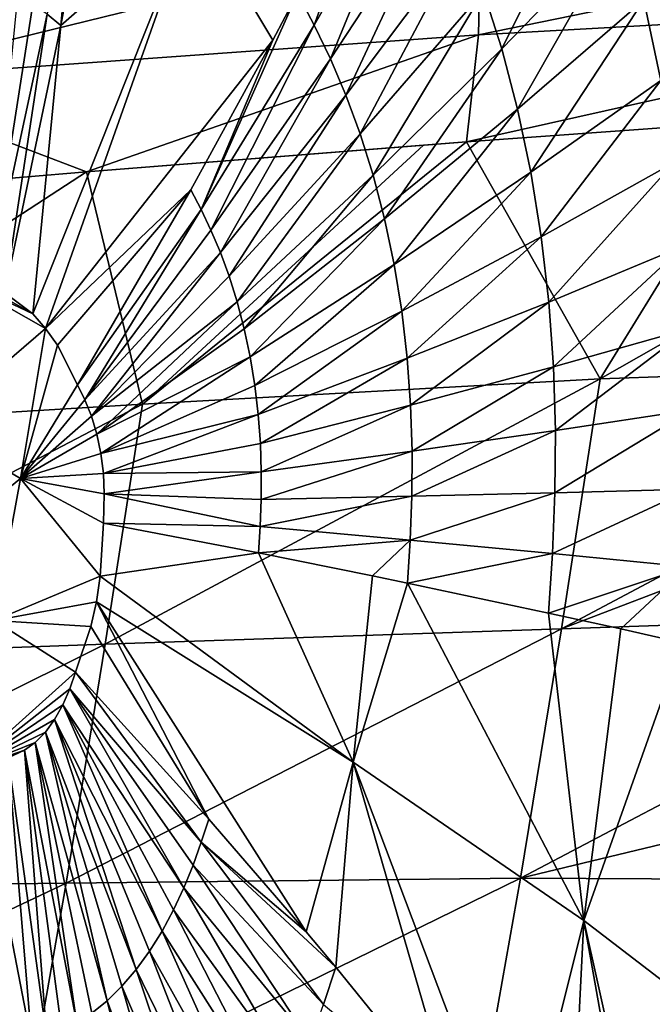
# Model space of a CAD drawing. Header units: metres. Extents: x -62 to 300, y -109 to 109.
# Tile 650 of 708: x 61.71 to 66.88, y 72.39 to 80.44. Entities that reach past the tile are written whole.
import ezdxf

# ---------------------------------------------------------------- set-up
doc = ezdxf.new("R2010")
doc.units = ezdxf.units.M
doc.layers.add('solid_500635', color=7, linetype='CONTINUOUS')

msp = doc.modelspace()

# ---------------------------------------------------------------- linework, layer by layer
at = {"layer": 'solid_500635'}
for points in [[(61.93182, 80.486832, 41.700569), (62.045177, 80.395363, 41.539093), (62.264252, 82.745796, 40.89518)], [(62.264252, 82.745796, 40.89518), (62.045177, 80.395363, 41.539093), (62.357986, 82.074821, 40.851334)], [(63.982189, 80.660271, 38.440746), (64.118195, 80.397415, 38.247478), (64.792816, 82.262474, 36.825333)], [(64.118195, 80.397415, 38.247478), (64.9832, 81.899933, 36.556889), (64.792816, 82.262474, 36.825333)], [(62.357986, 82.074821, 40.851334), (62.045177, 80.395363, 41.539093), (63.136345, 81.353416, 39.726437)], [(64.118195, 80.397415, 38.247478), (64.249863, 80.121468, 38.059349), (64.9832, 81.899933, 36.556889)], [(64.249863, 80.121468, 38.059349), (65.166557, 81.518005, 36.296974), (64.9832, 81.899933, 36.556889)], [(65.504433, 80.672241, 35.814064), (65.652153, 80.204231, 35.602192), (66.459877, 81.829887, 33.884811)], [(65.652153, 80.204231, 35.602192), (66.649643, 81.233269, 33.614986), (66.459877, 81.829887, 33.884811)], [(64.249863, 80.121468, 38.059349), (64.375664, 79.826645, 37.87878), (65.166557, 81.518005, 36.296974)], [(64.375664, 79.826645, 37.87878), (65.341461, 81.110146, 36.047443), (65.166557, 81.518005, 36.296974)], [(66.815453, 80.602959, 33.378696), (66.954132, 79.946571, 33.180775), (67.799911, 81.49337, 31.312267)], [(63.136345, 81.353416, 39.726437), (61.814026, 78.036217, 42.07066), (61.918705, 77.917953, 41.920902)], [(62.045177, 80.395363, 41.539093), (61.814026, 78.036217, 42.07066), (63.136345, 81.353416, 39.726437)], [(63.136345, 81.353416, 39.726437), (61.918705, 77.917953, 41.920902), (63.778484, 80.275246, 38.822693)], [(63.136345, 81.353416, 39.726437), (63.778484, 80.275246, 38.822693), (63.982189, 80.660271, 38.440746)], [(70.548691, 81.359917, 23.182653), (65.463531, 80.317902, 20.27112), (65.482117, 81.22377, 20.246151)], [(70.548691, 81.359917, 23.182653), (70.55027, 80.606422, 23.238527), (65.463531, 80.317902, 20.27112)], [(60.282948, 79.948898, 17.364056), (65.482117, 81.22377, 20.246151), (65.463531, 80.317902, 20.27112)], [(60.294052, 80.908287, 17.349558), (65.482117, 81.22377, 20.246151), (60.282948, 79.948898, 17.364056)], [(65.652153, 80.204231, 35.602192), (65.781555, 79.709633, 35.416668), (66.649643, 81.233269, 33.614986)], [(65.781555, 79.709633, 35.416668), (66.815453, 80.602959, 33.378696), (66.649643, 81.233269, 33.614986)], [(64.375664, 79.826645, 37.87878), (64.493034, 79.509979, 37.709915), (65.341461, 81.110146, 36.047443)], [(64.493034, 79.509979, 37.709915), (65.504433, 80.672241, 35.814064), (65.341461, 81.110146, 36.047443)], [(61.690578, 80.641495, 42.044025), (61.457485, 78.29628, 42.58176), (61.813927, 80.568748, 41.868546)], [(63.192009, 78.890617, 39.900826), (64.118195, 80.397415, 38.247478), (63.982189, 80.660271, 38.440746)], [(63.778484, 80.275246, 38.822693), (63.192009, 78.890617, 39.900826), (63.982189, 80.660271, 38.440746)], [(64.493034, 79.509979, 37.709915), (64.599564, 79.171417, 37.55661), (65.504433, 80.672241, 35.814064)], [(64.599564, 79.171417, 37.55661), (65.652153, 80.204231, 35.602192), (65.504433, 80.672241, 35.814064)], [(61.813927, 80.568748, 41.868546), (61.457485, 78.29628, 42.58176), (61.93182, 80.486832, 41.700569)], [(70.55027, 80.606422, 23.238527), (67.759155, 79.616547, 21.793051), (65.363937, 79.442642, 20.410765)], [(70.55027, 80.606422, 23.238527), (65.363937, 79.442642, 20.410765), (65.463531, 80.317902, 20.27112)], [(65.781555, 79.709633, 35.416668), (65.890152, 79.194519, 35.261307), (66.815453, 80.602959, 33.378696)], [(65.890152, 79.194519, 35.261307), (66.954132, 79.946571, 33.180775), (66.815453, 80.602959, 33.378696)], [(61.93182, 80.486832, 41.700569), (61.457485, 78.29628, 42.58176), (61.586529, 78.209709, 42.397766)], [(61.93182, 80.486832, 41.700569), (61.586529, 78.209709, 42.397766), (62.045177, 80.395363, 41.539093)], [(62.045177, 80.395363, 41.539093), (61.586529, 78.209709, 42.397766), (61.814026, 78.036217, 42.07066)], [(63.192009, 78.890617, 39.900826), (63.272892, 78.720734, 39.784927), (64.118195, 80.397415, 38.247478)], [(63.272892, 78.720734, 39.784927), (64.249863, 80.121468, 38.059349), (64.118195, 80.397415, 38.247478)], [(60.282948, 79.948898, 17.364056), (65.463531, 80.317902, 20.27112), (62.255333, 79.198517, 18.648172)], [(65.463531, 80.317902, 20.27112), (65.363937, 79.442642, 20.410765), (62.255333, 79.198517, 18.648172)], [(63.778484, 80.275246, 38.822693), (61.918705, 77.917953, 41.920902), (63.107269, 79.049896, 40.022278)], [(63.778484, 80.275246, 38.822693), (63.107269, 79.049896, 40.022278), (63.192009, 78.890617, 39.900826)], [(64.599564, 79.171417, 37.55661), (64.693001, 78.813538, 37.422363), (65.652153, 80.204231, 35.602192)], [(64.693001, 78.813538, 37.422363), (65.781555, 79.709633, 35.416668), (65.652153, 80.204231, 35.602192)], [(63.272892, 78.720734, 39.784927), (63.350273, 78.5392, 39.673729), (64.249863, 80.121468, 38.059349)], [(63.350273, 78.5392, 39.673729), (64.375664, 79.826645, 37.87878), (64.249863, 80.121468, 38.059349)], [(60.282948, 79.948898, 17.364056), (62.255333, 79.198517, 18.648172), (60.188965, 79.024803, 17.495945)], [(65.890152, 79.194519, 35.261307), (65.975983, 78.666374, 35.139004), (66.954132, 79.946571, 33.180775)], [(65.975983, 78.666374, 35.139004), (67.06321, 79.273499, 33.024864), (66.954132, 79.946571, 33.180775)], [(63.350273, 78.5392, 39.673729), (63.422546, 78.34417, 39.569759), (64.375664, 79.826645, 37.87878)], [(63.422546, 78.34417, 39.569759), (64.493034, 79.509979, 37.709915), (64.375664, 79.826645, 37.87878)], [(66.458275, 77.504433, 21.702362), (67.759155, 79.616547, 21.793051), (70.496178, 79.800018, 23.39871)], [(70.238358, 77.635559, 23.96472), (66.458275, 77.504433, 21.702362), (70.496178, 79.800018, 23.39871)], [(64.693001, 78.813538, 37.422363), (64.771515, 78.440788, 37.30994), (65.781555, 79.709633, 35.416668)], [(64.771515, 78.440788, 37.30994), (65.890152, 79.194519, 35.261307), (65.781555, 79.709633, 35.416668)], [(66.458275, 77.504433, 21.702362), (65.363937, 79.442642, 20.410765), (67.759155, 79.616547, 21.793051)], [(63.422546, 78.34417, 39.569759), (63.488171, 78.13562, 39.475372), (64.493034, 79.509979, 37.709915)], [(63.488171, 78.13562, 39.475372), (64.599564, 79.171417, 37.55661), (64.493034, 79.509979, 37.709915)], [(62.255333, 79.198517, 18.648172), (65.363937, 79.442642, 20.410765), (65.012108, 79.416054, 20.209503)], [(62.712185, 77.299255, 19.519501), (62.255333, 79.198517, 18.648172), (65.012108, 79.416054, 20.209503)], [(62.712185, 77.299255, 19.519501), (65.012108, 79.416054, 20.209503), (65.363937, 79.442642, 20.410765)], [(66.458275, 77.504433, 21.702362), (62.712185, 77.299255, 19.519501), (65.363937, 79.442642, 20.410765)], [(65.975983, 78.666374, 35.139004), (66.038094, 78.133286, 35.051006), (67.06321, 79.273499, 33.024864)], [(66.038094, 78.133286, 35.051006), (67.141518, 78.593903, 32.912521), (67.06321, 79.273499, 33.024864)], [(58.982243, 77.071213, 17.393234), (60.188965, 79.024803, 17.495945), (62.255333, 79.198517, 18.648172)], [(62.712185, 77.299255, 19.519501), (58.982243, 77.071213, 17.393234), (62.255333, 79.198517, 18.648172)], [(63.488171, 78.13562, 39.475372), (63.545742, 77.915138, 39.392708), (64.599564, 79.171417, 37.55661)], [(63.545742, 77.915138, 39.392708), (64.693001, 78.813538, 37.422363), (64.599564, 79.171417, 37.55661)], [(64.771515, 78.440788, 37.30994), (64.833687, 78.058632, 37.221447), (65.890152, 79.194519, 35.261307)], [(64.833687, 78.058632, 37.221447), (65.975983, 78.666374, 35.139004), (65.890152, 79.194519, 35.261307)], [(63.107269, 79.049896, 40.022278), (61.918705, 77.917953, 41.920902), (62.015701, 77.780724, 41.782639)], [(63.107269, 79.049896, 40.022278), (62.015701, 77.780724, 41.782639), (62.181957, 77.455368, 41.547371)], [(63.107269, 79.049896, 40.022278), (62.181957, 77.455368, 41.547371), (63.192009, 78.890617, 39.900826)], [(63.192009, 78.890617, 39.900826), (62.181957, 77.455368, 41.547371), (62.241074, 77.333466, 41.462799)], [(63.192009, 78.890617, 39.900826), (62.241074, 77.333466, 41.462799), (63.272892, 78.720734, 39.784927)], [(63.545742, 77.915138, 39.392708), (63.59412, 77.685486, 39.32346), (64.693001, 78.813538, 37.422363)], [(63.59412, 77.685486, 39.32346), (64.771515, 78.440788, 37.30994), (64.693001, 78.813538, 37.422363)], [(63.272892, 78.720734, 39.784927), (62.241074, 77.333466, 41.462799), (63.350273, 78.5392, 39.673729)], [(64.833687, 78.058632, 37.221447), (64.878815, 77.672974, 37.157799), (65.975983, 78.666374, 35.139004)], [(64.878815, 77.672974, 37.157799), (66.038094, 78.133286, 35.051006), (65.975983, 78.666374, 35.139004)], [(63.350273, 78.5392, 39.673729), (62.241074, 77.333466, 41.462799), (62.294872, 77.199478, 41.385735)], [(63.350273, 78.5392, 39.673729), (62.294872, 77.199478, 41.385735), (63.422546, 78.34417, 39.569759)], [(66.038094, 78.133286, 35.051006), (66.076447, 77.602859, 34.997135), (67.141518, 78.593903, 32.912521)], [(66.076447, 77.602859, 34.997135), (67.189018, 77.917343, 32.843487), (67.141518, 78.593903, 32.912521)], [(63.59412, 77.685486, 39.32346), (63.632412, 77.450035, 39.268932), (64.771515, 78.440788, 37.30994)], [(63.632412, 77.450035, 39.268932), (64.833687, 78.058632, 37.221447), (64.771515, 78.440788, 37.30994)], [(61.918705, 77.917953, 41.920902), (61.163513, 78.344353, 43.001305), (60.988708, 77.119247, 43.290462)], [(61.814026, 78.036217, 42.07066), (61.25565, 78.352509, 42.869656), (61.163513, 78.344353, 43.001305)], [(61.918705, 77.917953, 41.920902), (61.814026, 78.036217, 42.07066), (61.163513, 78.344353, 43.001305)], [(61.814026, 78.036217, 42.07066), (61.586529, 78.209709, 42.397766), (61.25565, 78.352509, 42.869656)], [(63.422546, 78.34417, 39.569759), (62.294872, 77.199478, 41.385735), (63.488171, 78.13562, 39.475372)], [(63.488171, 78.13562, 39.475372), (62.294872, 77.199478, 41.385735), (62.339432, 77.051178, 41.321903)], [(63.488171, 78.13562, 39.475372), (62.339432, 77.051178, 41.321903), (63.545742, 77.915138, 39.392708)], [(64.878815, 77.672974, 37.157799), (64.906876, 77.289352, 37.118889), (66.038094, 78.133286, 35.051006)], [(64.906876, 77.289352, 37.118889), (66.076447, 77.602859, 34.997135), (66.038094, 78.133286, 35.051006)], [(63.632412, 77.450035, 39.268932), (63.660198, 77.212456, 39.229694), (64.833687, 78.058632, 37.221447)], [(63.660198, 77.212456, 39.229694), (64.878815, 77.672974, 37.157799), (64.833687, 78.058632, 37.221447)], [(61.714787, 76.689072, 42.260525), (61.918705, 77.917953, 41.920902), (60.988708, 77.119247, 43.290462)], [(62.015701, 77.780724, 41.782639), (61.918705, 77.917953, 41.920902), (61.714787, 76.689072, 42.260525)], [(63.545742, 77.915138, 39.392708), (62.339432, 77.051178, 41.321903), (63.59412, 77.685486, 39.32346)], [(66.076447, 77.602859, 34.997135), (66.092293, 77.081299, 34.975147), (67.189018, 77.917343, 32.843487)], [(66.092293, 77.081299, 34.975147), (67.207359, 77.251656, 32.814865), (67.189018, 77.917343, 32.843487)], [(62.181957, 77.455368, 41.547371), (62.015701, 77.780724, 41.782639), (61.714787, 76.689072, 42.260525)], [(63.59412, 77.685486, 39.32346), (62.339432, 77.051178, 41.321903), (62.372028, 76.894447, 41.275307)], [(63.59412, 77.685486, 39.32346), (62.372028, 76.894447, 41.275307), (63.632412, 77.450035, 39.268932)], [(63.660198, 77.212456, 39.229694), (63.677467, 76.976173, 39.205692), (64.878815, 77.672974, 37.157799)], [(63.677467, 76.976173, 39.205692), (64.906876, 77.289352, 37.118889), (64.878815, 77.672974, 37.157799)], [(64.906876, 77.289352, 37.118889), (64.918785, 76.912308, 37.103115), (66.076447, 77.602859, 34.997135)], [(64.918785, 76.912308, 37.103115), (66.092293, 77.081299, 34.975147), (66.076447, 77.602859, 34.997135)], [(66.141785, 75.45945, 22.186844), (66.458275, 77.504433, 21.702362), (70.238358, 77.635559, 23.96472)], [(66.141785, 75.45945, 22.186844), (70.238358, 77.635559, 23.96472), (70.149284, 76.988785, 24.12985)], [(62.406521, 75.336052, 19.972261), (62.712185, 77.299255, 19.519501), (66.458275, 77.504433, 21.702362)], [(66.141785, 75.45945, 22.186844), (62.406521, 75.336052, 19.972261), (66.458275, 77.504433, 21.702362)], [(62.241074, 77.333466, 41.462799), (62.181957, 77.455368, 41.547371), (61.714787, 76.689072, 42.260525)], [(63.632412, 77.450035, 39.268932), (62.372028, 76.894447, 41.275307), (63.660198, 77.212456, 39.229694)], [(62.294872, 77.199478, 41.385735), (62.241074, 77.333466, 41.462799), (61.714787, 76.689072, 42.260525)], [(58.696682, 75.200371, 17.822981), (58.982243, 77.071213, 17.393234), (62.712185, 77.299255, 19.519501)], [(62.406521, 75.336052, 19.972261), (58.696682, 75.200371, 17.822981), (62.712185, 77.299255, 19.519501)], [(63.677467, 76.976173, 39.205692), (63.684814, 76.743973, 39.195961), (64.906876, 77.289352, 37.118889)], [(63.684814, 76.743973, 39.195961), (64.918785, 76.912308, 37.103115), (64.906876, 77.289352, 37.118889)], [(66.088272, 76.572243, 34.980625), (67.199936, 76.601463, 32.821033), (67.207359, 77.251656, 32.814865)], [(66.092293, 77.081299, 34.975147), (66.088272, 76.572243, 34.980625), (67.207359, 77.251656, 32.814865)], [(62.339432, 77.051178, 41.321903), (62.294872, 77.199478, 41.385735), (61.714787, 76.689072, 42.260525)], [(63.660198, 77.212456, 39.229694), (62.372028, 76.894447, 41.275307), (62.392342, 76.730965, 41.246418)], [(63.660198, 77.212456, 39.229694), (62.392342, 76.730965, 41.246418), (63.677467, 76.976173, 39.205692)], [(61.714787, 76.689072, 42.260525), (60.988708, 77.119247, 43.290462), (60.765186, 75.919678, 43.609699)], [(64.916489, 76.544472, 37.107307), (66.088272, 76.572243, 34.980625), (66.092293, 77.081299, 34.975147)], [(64.918785, 76.912308, 37.103115), (64.916489, 76.544472, 37.107307), (66.092293, 77.081299, 34.975147)], [(62.372028, 76.894447, 41.275307), (62.339432, 77.051178, 41.321903), (61.714787, 76.689072, 42.260525)], [(63.677467, 76.976173, 39.205692), (62.392342, 76.730965, 41.246418), (63.684814, 76.743973, 39.195961)], [(70.149284, 76.988785, 24.12985), (69.93541, 75.590805, 24.481586), (66.141785, 75.45945, 22.186844)], [(62.392342, 76.730965, 41.246418), (62.372028, 76.894447, 41.275307), (61.714787, 76.689072, 42.260525)], [(63.683468, 76.517502, 39.198563), (64.916489, 76.544472, 37.107307), (64.918785, 76.912308, 37.103115)], [(63.684814, 76.743973, 39.195961), (63.683468, 76.517502, 39.198563), (64.918785, 76.912308, 37.103115)], [(61.498238, 75.527054, 42.569801), (61.714787, 76.689072, 42.260525), (60.765186, 75.919678, 43.609699)], [(62.367466, 75.890793, 41.280262), (61.714787, 76.689072, 42.260525), (61.498238, 75.527054, 42.569801)], [(62.39996, 76.565346, 41.235771), (62.392342, 76.730965, 41.246418), (61.714787, 76.689072, 42.260525)], [(62.392666, 76.32486, 41.246403), (62.39996, 76.565346, 41.235771), (61.714787, 76.689072, 42.260525)], [(62.367466, 75.890793, 41.280262), (62.392666, 76.32486, 41.246403), (61.714787, 76.689072, 42.260525)], [(63.684814, 76.743973, 39.195961), (62.392342, 76.730965, 41.246418), (62.39996, 76.565346, 41.235771)], [(63.684814, 76.743973, 39.195961), (62.39996, 76.565346, 41.235771), (63.683468, 76.517502, 39.198563)], [(66.06852, 76.076332, 35.006886), (67.17205, 75.967621, 32.853477), (67.199936, 76.601463, 32.821033)], [(66.088272, 76.572243, 34.980625), (66.06852, 76.076332, 35.006886), (67.199936, 76.601463, 32.821033)], [(63.675343, 76.297012, 39.210556), (62.39996, 76.565346, 41.235771), (62.392666, 76.32486, 41.246403)], [(63.683468, 76.517502, 39.198563), (62.39996, 76.565346, 41.235771), (63.675343, 76.297012, 39.210556)], [(63.675343, 76.297012, 39.210556), (64.903008, 76.186279, 37.126648), (64.916489, 76.544472, 37.107307)], [(63.683468, 76.517502, 39.198563), (63.675343, 76.297012, 39.210556), (64.916489, 76.544472, 37.107307)], [(64.903008, 76.186279, 37.126648), (66.06852, 76.076332, 35.006886), (66.088272, 76.572243, 34.980625)], [(64.916489, 76.544472, 37.107307), (64.903008, 76.186279, 37.126648), (66.088272, 76.572243, 34.980625)], [(63.66061, 76.081108, 39.232014), (62.392666, 76.32486, 41.246403), (62.367466, 75.890793, 41.280262)], [(63.675343, 76.297012, 39.210556), (62.392666, 76.32486, 41.246403), (63.66061, 76.081108, 39.232014)], [(63.675343, 76.297012, 39.210556), (63.66061, 76.081108, 39.232014), (64.903008, 76.186279, 37.126648)], [(64.903008, 76.186279, 37.126648), (63.66061, 76.081108, 39.232014), (64.595169, 75.893646, 37.656311)], [(64.903008, 76.186279, 37.126648), (64.595169, 75.893646, 37.656311), (64.881531, 75.834747, 37.156349)], [(64.903008, 76.186279, 37.126648), (64.881531, 75.834747, 37.156349), (66.06852, 76.076332, 35.006886)], [(63.66061, 76.081108, 39.232014), (62.367466, 75.890793, 41.280262), (64.437881, 74.369736, 37.867641)], [(64.595169, 75.893646, 37.656311), (63.66061, 76.081108, 39.232014), (64.437881, 74.369736, 37.867641)], [(66.06852, 76.076332, 35.006886), (64.881531, 75.834747, 37.156349), (66.036423, 75.58963, 35.049282)], [(66.06852, 76.076332, 35.006886), (66.036423, 75.58963, 35.049282), (67.17205, 75.967621, 32.853477)], [(67.17205, 75.967621, 32.853477), (66.036423, 75.58963, 35.049282), (66.628021, 75.458939, 33.908012)], [(67.17205, 75.967621, 32.853477), (66.628021, 75.458939, 33.908012), (67.12944, 75.3451, 32.904129)], [(62.335434, 75.681877, 41.325752), (62.367466, 75.890793, 41.280262), (61.498238, 75.527054, 42.569801)], [(64.437881, 74.369736, 37.867641), (62.367466, 75.890793, 41.280262), (62.335434, 75.681877, 41.325752)], [(64.881531, 75.834747, 37.156349), (64.595169, 75.893646, 37.656311), (64.437881, 74.369736, 37.867641)], [(64.881531, 75.834747, 37.156349), (64.437881, 74.369736, 37.867641), (66.323654, 73.074608, 34.322044)], [(66.036423, 75.58963, 35.049282), (64.881531, 75.834747, 37.156349), (66.323654, 73.074608, 34.322044)], [(62.290615, 75.479034, 41.390022), (62.335434, 75.681877, 41.325752), (61.498238, 75.527054, 42.569801)], [(63.254856, 73.904274, 39.811504), (62.335434, 75.681877, 41.325752), (62.290615, 75.479034, 41.390022)], [(64.052467, 72.982216, 38.431396), (64.437881, 74.369736, 37.867641), (62.335434, 75.681877, 41.325752)], [(63.254856, 73.904274, 39.811504), (64.052467, 72.982216, 38.431396), (62.335434, 75.681877, 41.325752)], [(65.804817, 73.421623, 22.689816), (66.141785, 75.45945, 22.186844), (69.93541, 75.590805, 24.481586)], [(65.804817, 73.421623, 22.689816), (69.93541, 75.590805, 24.481586), (69.729607, 74.363571, 24.788538)], [(66.628021, 75.458939, 33.908012), (66.036423, 75.58963, 35.049282), (66.323654, 73.074608, 34.322044)], [(62.165188, 75.104424, 41.571278), (61.498238, 75.527054, 42.569801), (61.266899, 74.300468, 42.851791)], [(62.165188, 75.104424, 41.571278), (62.290615, 75.479034, 41.390022), (61.498238, 75.527054, 42.569801)], [(63.254856, 73.904274, 39.811504), (62.290615, 75.479034, 41.390022), (62.165188, 75.104424, 41.571278)], [(62.087124, 73.380196, 20.448879), (62.406521, 75.336052, 19.972261), (66.141785, 75.45945, 22.186844)], [(65.804817, 73.421623, 22.689816), (62.087124, 73.380196, 20.448879), (66.141785, 75.45945, 22.186844)], [(67.12944, 75.3451, 32.904129), (66.628021, 75.458939, 33.908012), (66.323654, 73.074608, 34.322044)], [(58.394157, 73.336403, 18.272764), (58.696682, 75.200371, 17.822981), (62.406521, 75.336052, 19.972261)], [(62.087124, 73.380196, 20.448879), (58.394157, 73.336403, 18.272764), (62.406521, 75.336052, 19.972261)], [(67.12944, 75.3451, 32.904129), (66.323654, 73.074608, 34.322044), (67.986687, 71.800194, 30.698324)], [(62.116932, 74.96862, 41.640091), (62.165188, 75.104424, 41.571278), (61.266899, 74.300468, 42.851791)], [(63.194012, 73.714211, 39.897964), (62.165188, 75.104424, 41.571278), (62.116932, 74.96862, 41.640091)], [(63.194012, 73.714211, 39.897964), (63.254856, 73.904274, 39.811504), (62.165188, 75.104424, 41.571278)], [(62.060387, 74.83783, 41.720612), (62.116932, 74.96862, 41.640091), (61.266899, 74.300468, 42.851791)], [(63.050873, 73.342361, 40.101318), (62.116932, 74.96862, 41.640091), (62.060387, 74.83783, 41.720612)], [(63.194012, 73.714211, 39.897964), (62.116932, 74.96862, 41.640091), (63.126209, 73.527306, 39.994411)], [(63.126209, 73.527306, 39.994411), (62.116932, 74.96862, 41.640091), (63.050873, 73.342361, 40.101318)], [(61.993195, 74.717972, 41.816383), (62.060387, 74.83783, 41.720612), (61.266899, 74.300468, 42.851791)], [(62.872871, 72.9879, 40.354115), (62.060387, 74.83783, 41.720612), (61.993195, 74.717972, 41.816383)], [(63.050873, 73.342361, 40.101318), (62.060387, 74.83783, 41.720612), (62.966572, 73.161674, 40.220959)], [(62.966572, 73.161674, 40.220959), (62.060387, 74.83783, 41.720612), (62.872871, 72.9879, 40.354115)], [(61.917755, 74.615463, 41.924076), (61.993195, 74.717972, 41.816383), (61.266899, 74.300468, 42.851791)], [(62.659866, 72.672661, 40.657715), (61.993195, 74.717972, 41.816383), (61.917755, 74.615463, 41.924076)], [(62.872871, 72.9879, 40.354115), (61.993195, 74.717972, 41.816383), (62.770245, 72.823959, 40.500233)], [(62.770245, 72.823959, 40.500233), (61.993195, 74.717972, 41.816383), (62.659866, 72.672661, 40.657715)], [(61.834892, 74.531357, 42.042542), (61.917755, 74.615463, 41.924076), (61.266899, 74.300468, 42.851791)], [(62.422443, 72.417389, 40.997391), (61.917755, 74.615463, 41.924076), (61.834892, 74.531357, 42.042542)], [(62.659866, 72.672661, 40.657715), (61.917755, 74.615463, 41.924076), (62.543316, 72.53653, 40.824326)], [(62.543316, 72.53653, 40.824326), (61.917755, 74.615463, 41.924076), (62.422443, 72.417389, 40.997391)], [(61.746975, 74.467728, 42.168327), (61.834892, 74.531357, 42.042542), (61.266899, 74.300468, 42.851791)], [(62.174953, 72.23291, 41.352264), (61.834892, 74.531357, 42.042542), (61.746975, 74.467728, 42.168327)], [(62.422443, 72.417389, 40.997391), (61.834892, 74.531357, 42.042542), (62.299103, 72.316254, 41.174206)], [(62.299103, 72.316254, 41.174206), (61.834892, 74.531357, 42.042542), (62.174953, 72.23291, 41.352264)], [(61.613621, 74.405678, 42.359035), (61.746975, 74.467728, 42.168327), (61.266899, 74.300468, 42.851791)], [(61.928555, 72.111328, 41.705231), (61.746975, 74.467728, 42.168327), (61.613621, 74.405678, 42.359035)], [(62.174953, 72.23291, 41.352264), (61.746975, 74.467728, 42.168327), (62.05122, 72.165688, 41.529659)], [(62.05122, 72.165688, 41.529659), (61.746975, 74.467728, 42.168327), (61.928555, 72.111328, 41.705231)], [(61.806362, 72.069366, 41.880157), (61.613621, 74.405678, 42.359035), (61.369225, 74.311821, 42.705902)], [(61.928555, 72.111328, 41.705231), (61.613621, 74.405678, 42.359035), (61.806362, 72.069366, 41.880157)], [(64.052467, 72.982216, 38.431396), (64.295883, 72.692535, 37.992744), (64.437881, 74.369736, 37.867641)], [(64.295883, 72.692535, 37.992744), (65.27179, 71.486946, 36.141304), (64.437881, 74.369736, 37.867641)], [(65.767792, 70.843811, 35.136608), (66.323654, 73.074608, 34.322044), (64.437881, 74.369736, 37.867641)], [(65.27179, 71.486946, 36.141304), (65.767792, 70.843811, 35.136608), (64.437881, 74.369736, 37.867641)], [(69.562546, 73.402603, 25.031502), (65.804817, 73.421623, 22.689816), (69.729607, 74.363571, 24.788538)], [(61.03043, 70.053627, 42.73399), (61.806362, 72.069366, 41.880157), (61.369225, 74.311821, 42.705902)], [(63.194012, 73.714211, 39.897964), (64.052467, 72.982216, 38.431396), (63.254856, 73.904274, 39.811504)], [(63.194012, 73.714211, 39.897964), (63.126209, 73.527306, 39.994411), (64.194839, 72.386551, 38.13802)], [(63.194012, 73.714211, 39.897964), (64.295883, 72.692535, 37.992744), (64.052467, 72.982216, 38.431396)], [(63.194012, 73.714211, 39.897964), (64.194839, 72.386551, 38.13802), (64.295883, 72.692535, 37.992744)], [(63.126209, 73.527306, 39.994411), (63.050873, 73.342361, 40.101318), (64.084969, 72.082893, 38.294846)], [(63.126209, 73.527306, 39.994411), (64.084969, 72.082893, 38.294846), (64.194839, 72.386551, 38.13802)], [(58.070271, 71.480751, 18.742725), (58.394157, 73.336403, 18.272764), (62.087124, 73.380196, 20.448879)], [(58.070271, 71.480751, 18.742725), (62.087124, 73.380196, 20.448879), (61.745975, 71.432632, 20.945356)], [(61.745975, 71.432632, 20.945356), (62.087124, 73.380196, 20.448879), (65.804817, 73.421623, 22.689816)], [(61.745975, 71.432632, 20.945356), (65.804817, 73.421623, 22.689816), (65.446342, 71.391541, 23.210577)], [(65.446342, 71.391541, 23.210577), (65.804817, 73.421623, 22.689816), (69.562546, 73.402603, 25.031502)], [(65.446342, 71.391541, 23.210577), (69.562546, 73.402603, 25.031502), (69.186211, 71.304939, 25.57369)], [(63.050873, 73.342361, 40.101318), (62.966572, 73.161674, 40.220959), (63.962723, 71.782494, 38.468521)], [(63.050873, 73.342361, 40.101318), (63.962723, 71.782494, 38.468521), (64.084969, 72.082893, 38.294846)], [(62.966572, 73.161674, 40.220959), (62.872871, 72.9879, 40.354115), (63.825851, 71.489052, 38.662758)], [(62.966572, 73.161674, 40.220959), (63.825851, 71.489052, 38.662758), (63.962723, 71.782494, 38.468521)], [(65.767792, 70.843811, 35.136608), (66.186081, 70.283401, 34.251408), (66.323654, 73.074608, 34.322044)], [(66.186081, 70.283401, 34.251408), (67.037048, 69.085335, 32.328346), (66.323654, 73.074608, 34.322044)], [(67.302086, 68.694275, 31.691679), (67.986687, 71.800194, 30.698324), (66.323654, 73.074608, 34.322044)], [(67.037048, 69.085335, 32.328346), (67.302086, 68.694275, 31.691679), (66.323654, 73.074608, 34.322044)], [(62.872871, 72.9879, 40.354115), (62.770245, 72.823959, 40.500233), (63.673706, 71.206886, 38.87888)], [(62.872871, 72.9879, 40.354115), (63.673706, 71.206886, 38.87888), (63.825851, 71.489052, 38.662758)], [(62.770245, 72.823959, 40.500233), (62.659866, 72.672661, 40.657715), (63.507092, 70.940742, 39.11602)], [(62.770245, 72.823959, 40.500233), (63.507092, 70.940742, 39.11602), (63.673706, 71.206886, 38.87888)], [(62.659866, 72.672661, 40.657715), (62.543316, 72.53653, 40.824326), (63.327923, 70.695145, 39.371605)], [(62.659866, 72.672661, 40.657715), (63.327923, 70.695145, 39.371605), (63.507092, 70.940742, 39.11602)], [(64.194839, 72.386551, 38.13802), (65.27179, 71.486946, 36.141304), (64.295883, 72.692535, 37.992744)], [(62.543316, 72.53653, 40.824326), (62.422443, 72.417389, 40.997391), (63.13876, 70.474197, 39.642048)], [(62.543316, 72.53653, 40.824326), (63.13876, 70.474197, 39.642048), (63.327923, 70.695145, 39.371605)], [(62.422443, 72.417389, 40.997391), (62.299103, 72.316254, 41.174206), (62.942593, 70.280815, 39.923016)], [(62.422443, 72.417389, 40.997391), (62.942593, 70.280815, 39.923016), (63.13876, 70.474197, 39.642048)]]:
    msp.add_3dface(points, dxfattribs=at)

doc.saveas('drawing.dxf')
